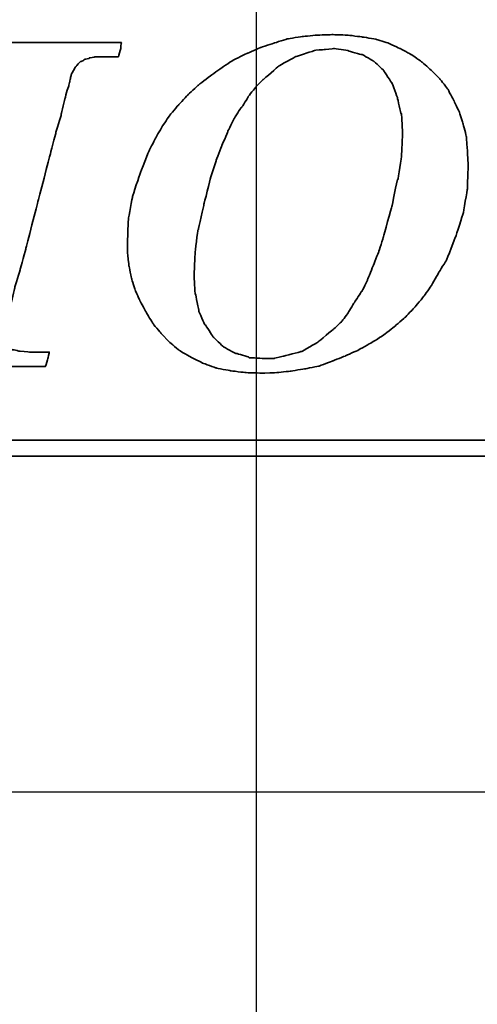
# Model space of a CAD drawing. Header units: millimetres. Extents: x -257 to 3135, y -1556 to 860.
# Tile 400 of 633: x 1334.55 to 1340.36, y -1270.6 to -1258.11. Entities that reach past the tile are written whole.
import ezdxf
from ezdxf.lldxf.tags import DXFTag

# ---------------------------------------------------------------- set-up
doc = ezdxf.new("R2010")
doc.units = ezdxf.units.MM
doc.layers.get('0').update_dxf_attribs({"linetype": 'CONTINUOUS'})
doc.layers.add('DIM', color=4, linetype='CONTINUOUS')
doc.layers.add('layer 1', color=7, linetype='CONTINUOUS')
tags = doc.linetypes.add('DASHED', pattern=[25.72, 12.86, -12.86]).pattern_tags.tags
tags[6:7] = [DXFTag(74, 4), DXFTag(75, 0), DXFTag(340, '0'), DXFTag(46, 0.0), DXFTag(50, 0.0), DXFTag(44, 0.0), DXFTag(45, 0.0)]
tags[4:5] = [DXFTag(74, 4), DXFTag(75, 0), DXFTag(340, '0'), DXFTag(46, 0.0), DXFTag(50, 0.0), DXFTag(44, 0.0), DXFTag(45, 0.0)]

# ---------------------------------------------------------------- blocks, each defined once
blk = doc.blocks.new('TBI MOTION logo(完整正式版)')
at = {"layer": 'layer 1', "color": 22, "lineweight": 35}
for points, knots in [([(35.79625, -6.98375), (35.79625, -6.98375), (36.23125, -7.43875), (36.23125, -7.43875), (36.23125, -7.43875), (36.23125, -7.43875), (36.75625, -7.87125), (36.75625, -7.87125), (36.75625, -7.87125), (36.75625, -7.87125), (37.33125, -8.20375), (37.33125, -8.20375), (37.33125, -8.20375), (37.33125, -8.20375), (37.95625, -8.51875), (37.95625, -8.51875), (37.95625, -8.51875), (37.95625, -8.51875), (38.62625, -8.75875), (38.62625, -8.75875), (38.62625, -8.75875), (38.62625, -8.75875), (39.37125, -8.90375), (39.37125, -8.90375), (39.37125, -8.90375), (39.37125, -8.90375), (40.14125, -8.99875), (40.14125, -8.99875), (40.14125, -8.99875), (40.14125, -8.99875), (41.02625, -9.02375), (41.02625, -9.02375), (41.02625, -9.02375), (41.02625, -9.02375), (41.74625, -8.99875), (41.74625, -8.99875), (41.74625, -8.99875), (41.74625, -8.99875), (42.46625, -8.92375), (42.46625, -8.92375), (42.46625, -8.92375), (42.46625, -8.92375), (43.21125, -8.80625), (43.21125, -8.80625), (43.21125, -8.80625), (43.21125, -8.80625), (43.93125, -8.66375), (43.93125, -8.66375), (43.93125, -8.66375), (43.93125, -8.66375), (44.62625, -8.39875), (44.62625, -8.39875), (44.62625, -8.39875), (44.62625, -8.39875), (45.29625, -8.13375), (45.29625, -8.13375), (45.29625, -8.13375), (45.29625, -8.13375), (45.94625, -7.84375), (45.94625, -7.84375), (45.94625, -7.84375), (45.94625, -7.84375), (46.61625, -7.46375), (46.61625, -7.46375), (46.61625, -7.46375), (46.61625, -7.46375), (47.24125, -7.07875), (47.24125, -7.07875), (47.24125, -7.07875), (47.24125, -7.07875), (47.81625, -6.62375), (47.81625, -6.62375), (47.81625, -6.62375), (47.81625, -6.62375), (48.36875, -6.14375), (48.36875, -6.14375), (48.36875, -6.14375), (48.36875, -6.14375), (48.84625, -5.64125), (48.84625, -5.64125), (48.84625, -5.64125), (48.84625, -5.64125), (49.32625, -5.06375), (49.32625, -5.06375), (49.32625, -5.06375), (49.32625, -5.06375), (49.71125, -4.51374), (49.71125, -4.51374), (49.71125, -4.51374), (49.71125, -4.51374), (50.09625, -3.83874), (50.09625, -3.83874), (50.09625, -3.83874), (50.09625, -3.83874), (50.48125, -3.21374), (50.48125, -3.21374), (50.48125, -3.21374), (50.48125, -3.21374), (50.96125, -1.99125), (50.96125, -1.99125), (50.96125, -1.99125), (50.96125, -1.99125), (51.34375, -0.81875), (51.34375, -0.81875), (51.34375, -0.81875), (51.34375, -0.81875), (51.56125, 0.45624), (51.56125, 0.45624), (51.56125, 0.45624), (51.56125, 0.45624), (51.60625, 1.67624), (51.60625, 1.67624), (51.60625, 1.67624), (51.60625, 1.67624), (51.56125, 2.44625), (51.56125, 2.44625), (51.56125, 2.44625), (51.56125, 2.44625), (51.51125, 3.14125), (51.51125, 3.14125), (51.51125, 3.14125), (51.51125, 3.14125), (51.34375, 3.81125), (51.34375, 3.81125), (51.34375, 3.81125), (51.34375, 3.81125), (51.15125, 4.41125), (51.15125, 4.41125), (51.15125, 4.41125), (51.15125, 4.41125), (50.86125, 5.01125), (50.86125, 5.01125), (50.86125, 5.01125), (50.86125, 5.01125), (50.55125, 5.58875), (50.55125, 5.58875), (50.55125, 5.58875), (50.55125, 5.58875), (50.16625, 6.09125), (50.16625, 6.09125), (50.16625, 6.09125), (50.16625, 6.09125), (49.71125, 6.54875), (49.71125, 6.54875), (49.71125, 6.54875), (49.71125, 6.54875), (49.23125, 6.98125), (49.23125, 6.98125), (49.23125, 6.98125), (49.23125, 6.98125), (48.67875, 7.36625), (48.67875, 7.36625), (48.67875, 7.36625), (48.67875, 7.36625), (48.10375, 7.67625), (48.10375, 7.67625), (48.10375, 7.67625), (48.10375, 7.67625), (47.48125, 7.96375), (47.48125, 7.96375), (47.48125, 7.96375), (47.48125, 7.96375), (46.85625, 8.15625), (46.85625, 8.15625), (46.85625, 8.15625), (46.85625, 8.15625), (46.13625, 8.27624), (46.13625, 8.27624), (46.13625, 8.27624), (46.13625, 8.27624), (45.39125, 8.37125), (45.39125, 8.37125), (45.39125, 8.37125), (45.39125, 8.37125), (44.62625, 8.39624), (44.62625, 8.39624), (44.62625, 8.39624), (44.62625, 8.39624), (43.83625, 8.37125), (43.83625, 8.37125), (43.83625, 8.37125), (43.83625, 8.37125), (43.09125, 8.30125), (43.09125, 8.30125), (43.09125, 8.30125), (43.09125, 8.30125), (42.32125, 8.18125), (42.32125, 8.18125), (42.32125, 8.18125), (42.32125, 8.18125), (41.62875, 7.96375), (41.62875, 7.96375), (41.62875, 7.96375), (41.62875, 7.96375), (40.90625, 7.72625), (40.90625, 7.72625), (40.90625, 7.72625), (40.90625, 7.72625), (40.23624, 7.43625), (40.23624, 7.43625), (40.23624, 7.43625), (40.23624, 7.43625), (39.54124, 7.10125), (39.54124, 7.10125), (39.54124, 7.10125), (39.54124, 7.10125), (38.91625, 6.69125), (38.91625, 6.69125), (38.91625, 6.69125), (38.91625, 6.69125), (38.31625, 6.26125), (38.31625, 6.26125), (38.31625, 6.26125), (38.31625, 6.26125), (37.69125, 5.78125), (37.69125, 5.78125), (37.69125, 5.78125), (37.69125, 5.78125), (37.18625, 5.30125), (37.18625, 5.30125), (37.18625, 5.30125), (37.18625, 5.30125), (36.70625, 4.79624), (36.70625, 4.79624), (36.70625, 4.79624), (36.70625, 4.79624), (36.23125, 4.22125), (36.23125, 4.22125), (36.23125, 4.22125), (36.23125, 4.22125), (35.87124, 3.69375), (35.87124, 3.69375), (35.87124, 3.69375), (35.87124, 3.69375), (35.53125, 3.09125), (35.53125, 3.09125), (35.53125, 3.09125), (35.53125, 3.09125), (35.19875, 2.47125), (35.19875, 2.47125), (35.19875, 2.47125), (35.19875, 2.47125), (34.71625, 1.24625), (34.71625, 1.24625), (34.71625, 1.24625), (34.71625, 1.24625), (34.33125, 0.06874), (34.33125, 0.06874), (34.33125, 0.06874), (34.33125, 0.06874), (34.11625, -1.07875), (34.11625, -1.07875), (34.11625, -1.07875), (34.11625, -1.07875), (34.07125, -2.15875), (34.07125, -2.15875), (34.07125, -2.15875), (34.07125, -2.15875), (34.07125, -2.85375), (34.07125, -2.85375), (34.07125, -2.85375), (34.07125, -2.85375), (34.14125, -3.50375), (34.14125, -3.50375), (34.14125, -3.50375), (34.14125, -3.50375), (34.28625, -4.17375), (34.28625, -4.17375), (34.28625, -4.17375), (34.28625, -4.17375), (34.47625, -4.77624), (34.47625, -4.77624), (34.47625, -4.77624), (34.47625, -4.77624), (34.71625, -5.32625), (34.71625, -5.32625), (34.71625, -5.32625), (34.71625, -5.32625), (35.05375, -5.92875), (35.05375, -5.92875), (35.05375, -5.92875), (35.05375, -5.92875), (35.36375, -6.45375), (35.36375, -6.45375), (35.36375, -6.45375), (35.36375, -6.45375), (35.79625, -6.98375), (35.79625, -6.98375)], [0, 0, 0, 0, 0.01388889, 0.01388889, 0.01388889, 0.0138889, 0.02777778, 0.02777778, 0.02777778, 0.02777779, 0.04166667, 0.04166667, 0.04166667, 0.04166668, 0.05555556, 0.05555556, 0.05555556, 0.05555557, 0.06944444, 0.06944444, 0.06944444, 0.06944445, 0.08333333, 0.08333333, 0.08333333, 0.08333334, 0.09722222, 0.09722222, 0.09722222, 0.09722223, 0.11111111, 0.11111111, 0.11111111, 0.11111112, 0.125, 0.125, 0.125, 0.12500001, 0.13888889, 0.13888889, 0.13888889, 0.1388889, 0.15277778, 0.15277778, 0.15277778, 0.15277779, 0.16666667, 0.16666667, 0.16666667, 0.16666668, 0.18055556, 0.18055556, 0.18055556, 0.18055557, 0.19444444, 0.19444444, 0.19444444, 0.19444445, 0.20833333, 0.20833333, 0.20833333, 0.20833334, 0.22222222, 0.22222222, 0.22222222, 0.22222223, 0.23611111, 0.23611111, 0.23611111, 0.23611112, 0.25, 0.25, 0.25, 0.25000001, 0.26388889, 0.26388889, 0.26388889, 0.2638889, 0.27777778, 0.27777778, 0.27777778, 0.27777779, 0.29166667, 0.29166667, 0.29166667, 0.29166668, 0.30555556, 0.30555556, 0.30555556, 0.30555557, 0.31944444, 0.31944444, 0.31944444, 0.31944445, 0.33333333, 0.33333333, 0.33333333, 0.33333334, 0.34722222, 0.34722222, 0.34722222, 0.34722223, 0.36111111, 0.36111111, 0.36111111, 0.36111112, 0.375, 0.375, 0.375, 0.37500001, 0.38888889, 0.38888889, 0.38888889, 0.3888889, 0.40277778, 0.40277778, 0.40277778, 0.40277779, 0.41666667, 0.41666667, 0.41666667, 0.41666668, 0.43055556, 0.43055556, 0.43055556, 0.43055557, 0.44444444, 0.44444444, 0.44444444, 0.44444445, 0.45833333, 0.45833333, 0.45833333, 0.45833334, 0.47222222, 0.47222222, 0.47222222, 0.47222223, 0.48611111, 0.48611111, 0.48611111, 0.48611112, 0.5, 0.5, 0.5, 0.50000001, 0.51388889, 0.51388889, 0.51388889, 0.5138889, 0.52777778, 0.52777778, 0.52777778, 0.52777779, 0.54166667, 0.54166667, 0.54166667, 0.54166668, 0.55555556, 0.55555556, 0.55555556, 0.55555557, 0.56944444, 0.56944444, 0.56944444, 0.56944445, 0.58333333, 0.58333333, 0.58333333, 0.58333334, 0.59722222, 0.59722222, 0.59722222, 0.59722223, 0.61111111, 0.61111111, 0.61111111, 0.61111112, 0.625, 0.625, 0.625, 0.62500001, 0.63888889, 0.63888889, 0.63888889, 0.6388889, 0.65277778, 0.65277778, 0.65277778, 0.65277779, 0.66666667, 0.66666667, 0.66666667, 0.66666668, 0.68055556, 0.68055556, 0.68055556, 0.68055557, 0.69444444, 0.69444444, 0.69444444, 0.69444445, 0.70833333, 0.70833333, 0.70833333, 0.70833334, 0.72222222, 0.72222222, 0.72222222, 0.72222223, 0.73611111, 0.73611111, 0.73611111, 0.73611112, 0.75, 0.75, 0.75, 0.75000001, 0.76388889, 0.76388889, 0.76388889, 0.7638889, 0.77777778, 0.77777778, 0.77777778, 0.77777779, 0.79166667, 0.79166667, 0.79166667, 0.79166668, 0.80555556, 0.80555556, 0.80555556, 0.80555557, 0.81944444, 0.81944444, 0.81944444, 0.81944445, 0.83333333, 0.83333333, 0.83333333, 0.83333334, 0.84722222, 0.84722222, 0.84722222, 0.84722223, 0.86111111, 0.86111111, 0.86111111, 0.86111112, 0.875, 0.875, 0.875, 0.87500001, 0.88888889, 0.88888889, 0.88888889, 0.8888889, 0.90277778, 0.90277778, 0.90277778, 0.90277779, 0.91666667, 0.91666667, 0.91666667, 0.91666668, 0.93055556, 0.93055556, 0.93055556, 0.93055557, 0.94444444, 0.94444444, 0.94444444, 0.94444445, 0.95833333, 0.95833333, 0.95833333, 0.95833334, 0.97222222, 0.97222222, 0.97222222, 0.97222223, 0.98611111, 0.98611111, 0.98611111, 0.98611112, 1, 1, 1, 1]), ([(22.26375, -7.94375), (22.26375, -7.94375), (22.26375, -7.96625), (22.26375, -7.96625), (22.26375, -7.96625), (22.26375, -7.96625), (22.24125, -7.99125), (22.24125, -7.99125), (22.24125, -7.99125), (22.24125, -7.99125), (22.14625, -8.34875), (22.14625, -8.34875), (22.14625, -8.34875), (22.14625, -8.34875), (22.07625, -8.68625), (22.07625, -8.68625), (22.07625, -8.68625), (22.07625, -8.68625), (22.17125, -8.68625), (22.17125, -8.68625), (22.17125, -8.68625), (22.17125, -8.68625), (22.55375, -8.68625), (22.55375, -8.68625), (22.55375, -8.68625), (22.55375, -8.68625), (23.08125, -8.68625), (23.08125, -8.68625), (23.08125, -8.68625), (23.08125, -8.68625), (23.70375, -8.68625), (23.70375, -8.68625), (23.70375, -8.68625), (23.70375, -8.68625), (24.42625, -8.68625), (24.42625, -8.68625), (24.42625, -8.68625), (24.42625, -8.68625), (25.91125, -8.68625), (25.91125, -8.68625), (25.91125, -8.68625), (25.91125, -8.68625), (27.40125, -8.68625), (27.40125, -8.68625), (27.40125, -8.68625), (27.40125, -8.68625), (28.11875, -8.68625), (28.11875, -8.68625), (28.11875, -8.68625), (28.11875, -8.68625), (28.74125, -8.68625), (28.74125, -8.68625), (28.74125, -8.68625), (28.74125, -8.68625), (29.22125, -8.68625), (29.22125, -8.68625), (29.22125, -8.68625), (29.22125, -8.68625), (29.65625, -8.68625), (29.65625, -8.68625), (29.65625, -8.68625), (29.65625, -8.68625), (29.84875, -8.68625), (29.84875, -8.68625), (29.84875, -8.68625), (29.84875, -8.68625), (29.84875, -8.63875), (29.84875, -8.63875), (29.84875, -8.63875), (29.84875, -8.63875), (29.87125, -8.63875), (29.87125, -8.63875), (29.87125, -8.63875), (29.87125, -8.63875), (29.96875, -8.27875), (29.96875, -8.27875), (29.96875, -8.27875), (29.96875, -8.27875), (30.04125, -7.94375), (30.04125, -7.94375), (30.04125, -7.94375), (30.04125, -7.94375), (29.65625, -7.94375), (29.65625, -7.94375), (29.65625, -7.94375), (29.65625, -7.94375), (29.22125, -7.94375), (29.22125, -7.94375), (29.22125, -7.94375), (29.22125, -7.94375), (29.08125, -7.94375), (29.08125, -7.94375), (29.08125, -7.94375), (29.08125, -7.94375), (29.03125, -7.94375), (29.03125, -7.94375), (29.03125, -7.94375), (29.03125, -7.94375), (28.45625, -7.89375), (28.45625, -7.89375), (28.45625, -7.89375), (28.45625, -7.89375), (28.43125, -7.87125), (28.43125, -7.87125), (28.43125, -7.87125), (28.43125, -7.87125), (28.19125, -7.82375), (28.19125, -7.82375), (28.19125, -7.82375), (28.19125, -7.82375), (28.16625, -7.82375), (28.16625, -7.82375), (28.16625, -7.82375), (28.16625, -7.82375), (28.14625, -7.82375), (28.14625, -7.82375), (28.14625, -7.82375), (28.14625, -7.82375), (27.95125, -7.72375), (27.95125, -7.72375), (27.95125, -7.72375), (27.95125, -7.72375), (27.92625, -7.70375), (27.92625, -7.70375), (27.92625, -7.70375), (27.92625, -7.70375), (27.90625, -7.67875), (27.90625, -7.67875), (27.90625, -7.67875), (27.90625, -7.67875), (27.76125, -7.48875), (27.76125, -7.48875), (27.76125, -7.48875), (27.76125, -7.48875), (27.73375, -7.43875), (27.73375, -7.43875), (27.73375, -7.43875), (27.73375, -7.43875), (27.71125, -7.38875), (27.71125, -7.38875), (27.71125, -7.38875), (27.71125, -7.38875), (27.66625, -7.12875), (27.66625, -7.12875), (27.66625, -7.12875), (27.66625, -7.12875), (27.66625, -7.10375), (27.66625, -7.10375), (27.66625, -7.10375), (27.66625, -7.10375), (27.66625, -7.05375), (27.66625, -7.05375), (27.66625, -7.05375), (27.66625, -7.05375), (27.66625, -7.00875), (27.66625, -7.00875), (27.66625, -7.00875), (27.66625, -7.00875), (27.71125, -6.69625), (27.71125, -6.69625), (27.71125, -6.69625), (27.71125, -6.69625), (27.71125, -6.67125), (27.71125, -6.67125), (27.71125, -6.67125), (27.71125, -6.67125), (27.73375, -6.64875), (27.73375, -6.64875), (27.73375, -6.64875), (27.73375, -6.64875), (27.78625, -6.50375), (27.78625, -6.50375), (27.78625, -6.50375), (27.78625, -6.50375), (27.83125, -6.38375), (27.83125, -6.38375), (27.83125, -6.38375), (27.83125, -6.38375), (27.88125, -6.14375), (27.88125, -6.14375), (27.88125, -6.14375), (27.88125, -6.14375), (27.88125, -6.11875), (27.88125, -6.11875), (27.88125, -6.11875), (27.88125, -6.11875), (27.97625, -5.85375), (27.97625, -5.85375), (27.97625, -5.85375), (27.97625, -5.85375), (28.07375, -5.47125), (28.07375, -5.47125), (28.07375, -5.47125), (28.07375, -5.47125), (28.26625, -4.65375), (28.26625, -4.65375), (28.26625, -4.65375), (28.26625, -4.65375), (28.26625, -4.63375), (28.26625, -4.63375), (28.26625, -4.63375), (28.26625, -4.63375), (28.55125, -3.67374), (28.55125, -3.67374), (28.55125, -3.67374), (28.55125, -3.67374), (28.84125, -2.59374), (28.84125, -2.59374), (28.84125, -2.59374), (28.84125, -2.59374), (29.46125, -0.19375), (29.46125, -0.19375), (29.46125, -0.19375), (29.46125, -0.19375), (30.08625, 2.20624), (30.08625, 2.20624), (30.08625, 2.20624), (30.08625, 2.20624), (30.37625, 3.30875), (30.37625, 3.30875), (30.37625, 3.30875), (30.37625, 3.30875), (30.37625, 3.33125), (30.37625, 3.33125), (30.37625, 3.33125), (30.37625, 3.33125), (30.66125, 4.27125), (30.66125, 4.27125), (30.66125, 4.27125), (30.66125, 4.27125), (30.66125, 4.31875), (30.66125, 4.31875), (30.66125, 4.31875), (30.66125, 4.31875), (30.85625, 5.13125), (30.85625, 5.13125), (30.85625, 5.13125), (30.85625, 5.13125), (30.95125, 5.47125), (30.95125, 5.47125), (30.95125, 5.47125), (30.95125, 5.47125), (30.95125, 5.49125), (30.95125, 5.49125), (30.95125, 5.49125), (30.95125, 5.49125), (31.04625, 5.75625), (31.04625, 5.75625), (31.04625, 5.75625), (31.04625, 5.75625), (31.09625, 5.97125), (31.09625, 5.97125), (31.09625, 5.97125), (31.09625, 5.97125), (31.09625, 5.99624), (31.09625, 5.99624), (31.09625, 5.99624), (31.09625, 5.99624), (31.14375, 6.16625), (31.14375, 6.16625), (31.14375, 6.16625), (31.14375, 6.16625), (31.14375, 6.18625), (31.14375, 6.18625), (31.14375, 6.18625), (31.14375, 6.18625), (31.16624, 6.28625), (31.16624, 6.28625), (31.16624, 6.28625), (31.16624, 6.28625), (31.16624, 6.33124), (31.16624, 6.33124), (31.16624, 6.33124), (31.16624, 6.33124), (31.19125, 6.38124), (31.19125, 6.38124), (31.19125, 6.38124), (31.19125, 6.38124), (31.38125, 6.71625), (31.38125, 6.71625), (31.38125, 6.71625), (31.38125, 6.71625), (31.40624, 6.74125), (31.40624, 6.74125), (31.40624, 6.74125), (31.40624, 6.74125), (31.43125, 6.76625), (31.43125, 6.76625), (31.43125, 6.76625), (31.43125, 6.76625), (31.64625, 7.00624), (31.64625, 7.00624), (31.64625, 7.00624), (31.64625, 7.00624), (31.67125, 7.00624), (31.67125, 7.00624), (31.67125, 7.00624), (31.67125, 7.00624), (31.69625, 7.00624), (31.69625, 7.00624), (31.69625, 7.00624), (31.69625, 7.00624), (31.83875, 7.10125), (31.83875, 7.10125), (31.83875, 7.10125), (31.83875, 7.10125), (31.86124, 7.12624), (31.86124, 7.12624), (31.86124, 7.12624), (31.86124, 7.12624), (31.88625, 7.12624), (31.88625, 7.12624), (31.88625, 7.12624), (31.88625, 7.12624), (32.10124, 7.17125), (32.10124, 7.17125), (32.10124, 7.17125), (32.10124, 7.17125), (32.10124, 7.19624), (32.10124, 7.19624), (32.10124, 7.19624), (32.10124, 7.19624), (32.39125, 7.24624), (32.39125, 7.24624), (32.39125, 7.24624), (32.39125, 7.24624), (32.41624, 7.24624), (32.41624, 7.24624), (32.41624, 7.24624), (32.41624, 7.24624), (32.43624, 7.24624), (32.43624, 7.24624), (32.43624, 7.24624), (32.43624, 7.24624), (32.72375, 7.24624), (32.72375, 7.24624), (32.72375, 7.24624), (32.72375, 7.24624), (32.79624, 7.24624), (32.79624, 7.24624), (32.79624, 7.24624), (32.79624, 7.24624), (32.89625, 7.24624), (32.89625, 7.24624), (32.89625, 7.24624), (32.89625, 7.24624), (33.23124, 7.24624), (33.23124, 7.24624), (33.23124, 7.24624), (33.23124, 7.24624), (33.59125, 7.24624), (33.59125, 7.24624), (33.59125, 7.24624), (33.59125, 7.24624), (33.61625, 7.29125), (33.61625, 7.29125), (33.61625, 7.29125), (33.61625, 7.29125), (33.71125, 7.62625), (33.71125, 7.62625), (33.71125, 7.62625), (33.71125, 7.62625), (33.75625, 7.98625), (33.75625, 7.98625), (33.75625, 7.98625), (33.75625, 7.98625), (33.63625, 7.98625), (33.63625, 7.98625), (33.63625, 7.98625), (33.63625, 7.98625), (33.23124, 7.98625), (33.23124, 7.98625), (33.23124, 7.98625), (33.23124, 7.98625), (32.67875, 7.98625), (32.67875, 7.98625), (32.67875, 7.98625), (32.67875, 7.98625), (32.05625, 7.98625), (32.05625, 7.98625), (32.05625, 7.98625), (32.05625, 7.98625), (31.35625, 7.98625), (31.35625, 7.98625), (31.35625, 7.98625), (31.35625, 7.98625), (29.80125, 7.98625), (29.80125, 7.98625), (29.80125, 7.98625), (29.80125, 7.98625), (28.26625, 7.98625), (28.26625, 7.98625), (28.26625, 7.98625), (28.26625, 7.98625), (27.59125, 7.98625), (27.59125, 7.98625), (27.59125, 7.98625), (27.59125, 7.98625), (26.91875, 7.98625), (26.91875, 7.98625), (26.91875, 7.98625), (26.91875, 7.98625), (26.39125, 7.98625), (26.39125, 7.98625), (26.39125, 7.98625), (26.39125, 7.98625), (25.96125, 7.98625), (25.96125, 7.98625), (25.96125, 7.98625), (25.96125, 7.98625), (25.76875, 7.98625), (25.76875, 7.98625), (25.76875, 7.98625), (25.76875, 7.98625), (25.76875, 7.96375), (25.76875, 7.96375), (25.76875, 7.96375), (25.76875, 7.96375), (25.74625, 7.94125), (25.74625, 7.94125), (25.74625, 7.94125), (25.74625, 7.94125), (25.64875, 7.55625), (25.64875, 7.55625), (25.64875, 7.55625), (25.64875, 7.55625), (25.57625, 7.24624), (25.57625, 7.24624), (25.57625, 7.24624), (25.57625, 7.24624), (25.59875, 7.24624), (25.59875, 7.24624), (25.59875, 7.24624), (25.59875, 7.24624), (26.01125, 7.24624), (26.01125, 7.24624), (26.01125, 7.24624), (26.01125, 7.24624), (26.48625, 7.24624), (26.48625, 7.24624), (26.48625, 7.24624), (26.48625, 7.24624), (26.60625, 7.24624), (26.60625, 7.24624), (26.60625, 7.24624), (26.60625, 7.24624), (26.63125, 7.24624), (26.63125, 7.24624), (26.63125, 7.24624), (26.63125, 7.24624), (26.68125, 7.24624), (26.68125, 7.24624), (26.68125, 7.24624), (26.68125, 7.24624), (26.70625, 7.24624), (26.70625, 7.24624), (26.70625, 7.24624), (26.70625, 7.24624), (26.96625, 7.24624), (26.96625, 7.24624), (26.96625, 7.24624), (26.96625, 7.24624), (26.99125, 7.21875), (26.99125, 7.21875), (26.99125, 7.21875), (26.99125, 7.21875), (27.23375, 7.17125), (27.23375, 7.17125), (27.23375, 7.17125), (27.23375, 7.17125), (27.40125, 7.12624), (27.40125, 7.12624), (27.40125, 7.12624), (27.40125, 7.12624), (27.56625, 7.07624), (27.56625, 7.07624), (27.56625, 7.07624), (27.56625, 7.07624), (27.61375, 7.07624), (27.61375, 7.07624), (27.61375, 7.07624), (27.61375, 7.07624), (27.64125, 7.07624), (27.64125, 7.07624), (27.64125, 7.07624), (27.64125, 7.07624), (27.66625, 7.02624), (27.66625, 7.02624), (27.66625, 7.02624), (27.66625, 7.02624), (27.85625, 6.86125), (27.85625, 6.86125), (27.85625, 6.86125), (27.85625, 6.86125), (27.88125, 6.81125), (27.88125, 6.81125), (27.88125, 6.81125), (27.88125, 6.81125), (27.88125, 6.76625), (27.88125, 6.76625), (27.88125, 6.76625), (27.88125, 6.76625), (27.92625, 6.47625), (27.92625, 6.47625), (27.92625, 6.47625), (27.92625, 6.47625), (27.95125, 6.45124), (27.95125, 6.45124), (27.95125, 6.45124), (27.95125, 6.45124), (27.95125, 6.42625), (27.95125, 6.42625), (27.95125, 6.42625), (27.95125, 6.42625), (27.95125, 6.40625), (27.95125, 6.40625), (27.95125, 6.40625), (27.95125, 6.40625), (27.92625, 6.35625), (27.92625, 6.35625), (27.92625, 6.35625), (27.92625, 6.35625), (27.92625, 6.33124), (27.92625, 6.33124), (27.92625, 6.33124), (27.92625, 6.33124), (27.90625, 5.99624), (27.90625, 5.99624), (27.90625, 5.99624), (27.90625, 5.99624), (27.88125, 5.89875), (27.88125, 5.89875), (27.88125, 5.89875), (27.88125, 5.89875), (27.85625, 5.87625), (27.85625, 5.87625), (27.85625, 5.87625), (27.85625, 5.87625), (27.85625, 5.85125), (27.85625, 5.85125), (27.85625, 5.85125), (27.85625, 5.85125), (27.85625, 5.82625), (27.85625, 5.82625), (27.85625, 5.82625), (27.85625, 5.82625), (27.83125, 5.82625), (27.83125, 5.82625), (27.83125, 5.82625), (27.83125, 5.82625), (27.78625, 5.63625), (27.78625, 5.63625), (27.78625, 5.63625), (27.78625, 5.63625), (27.78625, 5.61125), (27.78625, 5.61125), (27.78625, 5.61125), (27.78625, 5.61125), (27.78625, 5.58875), (27.78625, 5.58875), (27.78625, 5.58875), (27.78625, 5.58875), (27.68625, 5.42125), (27.68625, 5.42125), (27.68625, 5.42125), (27.68625, 5.42125), (27.66625, 5.13125), (27.66625, 5.13125), (27.66625, 5.13125), (27.66625, 5.13125), (27.64125, 5.10874), (27.64125, 5.10874), (27.64125, 5.10874), (27.64125, 5.10874), (27.64125, 5.08625), (27.64125, 5.08625), (27.64125, 5.08625), (27.64125, 5.08625), (27.52125, 4.75124), (27.52125, 4.75124), (27.52125, 4.75124), (27.52125, 4.75124), (27.30625, 3.95625), (27.30625, 3.95625), (27.30625, 3.95625), (27.30625, 3.95625), (27.03875, 2.97125), (27.03875, 2.97125), (27.03875, 2.97125), (27.03875, 2.97125), (26.75375, 1.87125), (26.75375, 1.87125), (26.75375, 1.87125), (26.75375, 1.87125), (26.12625, -0.50374), (26.12625, -0.50374), (26.12625, -0.50374), (26.12625, -0.50374), (25.50625, -2.85375), (25.50625, -2.85375), (25.50625, -2.85375), (25.50625, -2.85375), (25.21625, -3.95875), (25.21625, -3.95875), (25.21625, -3.95875), (25.21625, -3.95875), (25.21625, -3.98375), (25.21625, -3.98375), (25.21625, -3.98375), (25.21625, -3.98375), (24.93125, -4.94375), (24.93125, -4.94375), (24.93125, -4.94375), (24.93125, -4.94375), (24.73625, -5.78375), (24.73625, -5.78375), (24.73625, -5.78375), (24.73625, -5.78375), (24.64125, -6.11875), (24.64125, -6.11875), (24.64125, -6.11875), (24.64125, -6.11875), (24.64125, -6.14375), (24.64125, -6.14375), (24.64125, -6.14375), (24.64125, -6.14375), (24.54625, -6.40875), (24.54625, -6.40875), (24.54625, -6.40875), (24.54625, -6.40875), (24.49625, -6.64875), (24.49625, -6.64875), (24.49625, -6.64875), (24.49625, -6.64875), (24.49625, -6.67125), (24.49625, -6.67125), (24.49625, -6.67125), (24.49625, -6.67125), (24.45125, -6.81375), (24.45125, -6.81375), (24.45125, -6.81375), (24.45125, -6.81375), (24.40125, -6.95875), (24.40125, -6.95875), (24.40125, -6.95875), (24.40125, -6.95875), (24.23375, -7.34375), (24.23375, -7.34375), (24.23375, -7.34375), (24.23375, -7.34375), (24.23375, -7.36875), (24.23375, -7.36875), (24.23375, -7.36875), (24.23375, -7.36875), (24.20875, -7.38875), (24.20875, -7.38875), (24.20875, -7.38875), (24.20875, -7.38875), (23.94625, -7.67875), (23.94625, -7.67875), (23.94625, -7.67875), (23.94625, -7.67875), (23.92125, -7.70375), (23.92125, -7.70375), (23.92125, -7.70375), (23.92125, -7.70375), (23.87125, -7.72375), (23.87125, -7.72375), (23.87125, -7.72375), (23.87125, -7.72375), (23.53875, -7.87125), (23.53875, -7.87125), (23.53875, -7.87125), (23.53875, -7.87125), (23.51125, -7.87125), (23.51125, -7.87125), (23.51125, -7.87125), (23.51125, -7.87125), (23.49125, -7.89375), (23.49125, -7.89375), (23.49125, -7.89375), (23.49125, -7.89375), (23.05625, -7.94375), (23.05625, -7.94375), (23.05625, -7.94375), (23.05625, -7.94375), (23.03625, -7.94375), (23.03625, -7.94375), (23.03625, -7.94375), (23.03625, -7.94375), (22.98625, -7.94375), (22.98625, -7.94375), (22.98625, -7.94375), (22.98625, -7.94375), (22.88875, -7.94375), (22.88875, -7.94375), (22.88875, -7.94375), (22.88875, -7.94375), (22.55375, -7.94375), (22.55375, -7.94375), (22.55375, -7.94375), (22.55375, -7.94375), (22.26375, -7.94375), (22.26375, -7.94375)], [0, 0, 0, 0, 0.00568182, 0.00568182, 0.00568182, 0.00568183, 0.01136364, 0.01136364, 0.01136364, 0.01136365, 0.01704545, 0.01704545, 0.01704545, 0.01704546, 0.02272727, 0.02272727, 0.02272727, 0.02272728, 0.02840909, 0.02840909, 0.02840909, 0.0284091, 0.03409091, 0.03409091, 0.03409091, 0.03409092, 0.03977273, 0.03977273, 0.03977273, 0.03977274, 0.04545455, 0.04545455, 0.04545455, 0.04545456, 0.05113636, 0.05113636, 0.05113636, 0.05113637, 0.05681818, 0.05681818, 0.05681818, 0.05681819, 0.0625, 0.0625, 0.0625, 0.06250001, 0.06818182, 0.06818182, 0.06818182, 0.06818183, 0.07386364, 0.07386364, 0.07386364, 0.07386365, 0.07954545, 0.07954545, 0.07954545, 0.07954546, 0.08522727, 0.08522727, 0.08522727, 0.08522728, 0.09090909, 0.09090909, 0.09090909, 0.0909091, 0.09659091, 0.09659091, 0.09659091, 0.09659092, 0.10227273, 0.10227273, 0.10227273, 0.10227274, 0.10795455, 0.10795455, 0.10795455, 0.10795456, 0.11363636, 0.11363636, 0.11363636, 0.11363637, 0.11931818, 0.11931818, 0.11931818, 0.11931819, 0.125, 0.125, 0.125, 0.12500001, 0.13068182, 0.13068182, 0.13068182, 0.13068183, 0.13636364, 0.13636364, 0.13636364, 0.13636365, 0.14204545, 0.14204545, 0.14204545, 0.14204546, 0.14772727, 0.14772727, 0.14772727, 0.14772728, 0.15340909, 0.15340909, 0.15340909, 0.1534091, 0.15909091, 0.15909091, 0.15909091, 0.15909092, 0.16477273, 0.16477273, 0.16477273, 0.16477274, 0.17045455, 0.17045455, 0.17045455, 0.17045456, 0.17613636, 0.17613636, 0.17613636, 0.17613637, 0.18181818, 0.18181818, 0.18181818, 0.18181819, 0.1875, 0.1875, 0.1875, 0.18750001, 0.19318182, 0.19318182, 0.19318182, 0.19318183, 0.19886364, 0.19886364, 0.19886364, 0.19886365, 0.20454545, 0.20454545, 0.20454545, 0.20454546, 0.21022727, 0.21022727, 0.21022727, 0.21022728, 0.21590909, 0.21590909, 0.21590909, 0.2159091, 0.22159091, 0.22159091, 0.22159091, 0.22159092, 0.22727273, 0.22727273, 0.22727273, 0.22727274, 0.23295455, 0.23295455, 0.23295455, 0.23295456, 0.23863636, 0.23863636, 0.23863636, 0.23863637, 0.24431818, 0.24431818, 0.24431818, 0.24431819, 0.25, 0.25, 0.25, 0.25000001, 0.25568182, 0.25568182, 0.25568182, 0.25568183, 0.26136364, 0.26136364, 0.26136364, 0.26136365, 0.26704545, 0.26704545, 0.26704545, 0.26704546, 0.27272727, 0.27272727, 0.27272727, 0.27272728, 0.27840909, 0.27840909, 0.27840909, 0.2784091, 0.28409091, 0.28409091, 0.28409091, 0.28409092, 0.28977273, 0.28977273, 0.28977273, 0.28977274, 0.29545455, 0.29545455, 0.29545455, 0.29545456, 0.30113636, 0.30113636, 0.30113636, 0.30113637, 0.30681818, 0.30681818, 0.30681818, 0.30681819, 0.3125, 0.3125, 0.3125, 0.31250001, 0.31818182, 0.31818182, 0.31818182, 0.31818183, 0.32386364, 0.32386364, 0.32386364, 0.32386365, 0.32954545, 0.32954545, 0.32954545, 0.32954546, 0.33522727, 0.33522727, 0.33522727, 0.33522728, 0.34090909, 0.34090909, 0.34090909, 0.3409091, 0.34659091, 0.34659091, 0.34659091, 0.34659092, 0.35227273, 0.35227273, 0.35227273, 0.35227274, 0.35795455, 0.35795455, 0.35795455, 0.35795456, 0.36363636, 0.36363636, 0.36363636, 0.36363637, 0.36931818, 0.36931818, 0.36931818, 0.36931819, 0.375, 0.375, 0.375, 0.37500001, 0.38068182, 0.38068182, 0.38068182, 0.38068183, 0.38636364, 0.38636364, 0.38636364, 0.38636365, 0.39204545, 0.39204545, 0.39204545, 0.39204546, 0.39772727, 0.39772727, 0.39772727, 0.39772728, 0.40340909, 0.40340909, 0.40340909, 0.4034091, 0.40909091, 0.40909091, 0.40909091, 0.40909092, 0.41477273, 0.41477273, 0.41477273, 0.41477274, 0.42045455, 0.42045455, 0.42045455, 0.42045456, 0.42613636, 0.42613636, 0.42613636, 0.42613637, 0.43181818, 0.43181818, 0.43181818, 0.43181819, 0.4375, 0.4375, 0.4375, 0.43750001, 0.44318182, 0.44318182, 0.44318182, 0.44318183, 0.44886364, 0.44886364, 0.44886364, 0.44886365, 0.45454545, 0.45454545, 0.45454545, 0.45454546, 0.46022727, 0.46022727, 0.46022727, 0.46022728, 0.46590909, 0.46590909, 0.46590909, 0.4659091, 0.47159091, 0.47159091, 0.47159091, 0.47159092, 0.47727273, 0.47727273, 0.47727273, 0.47727274, 0.48295455, 0.48295455, 0.48295455, 0.48295456, 0.48863636, 0.48863636, 0.48863636, 0.48863637, 0.49431818, 0.49431818, 0.49431818, 0.49431819, 0.5, 0.5, 0.5, 0.50000001, 0.50568182, 0.50568182, 0.50568182, 0.50568183, 0.51136364, 0.51136364, 0.51136364, 0.51136365, 0.51704545, 0.51704545, 0.51704545, 0.51704546, 0.52272727, 0.52272727, 0.52272727, 0.52272728, 0.52840909, 0.52840909, 0.52840909, 0.5284091, 0.53409091, 0.53409091, 0.53409091, 0.53409092, 0.53977273, 0.53977273, 0.53977273, 0.53977274, 0.54545455, 0.54545455, 0.54545455, 0.54545456, 0.55113636, 0.55113636, 0.55113636, 0.55113637, 0.55681818, 0.55681818, 0.55681818, 0.55681819, 0.5625, 0.5625, 0.5625, 0.56250001, 0.56818182, 0.56818182, 0.56818182, 0.56818183, 0.57386364, 0.57386364, 0.57386364, 0.57386365, 0.57954545, 0.57954545, 0.57954545, 0.57954546, 0.58522727, 0.58522727, 0.58522727, 0.58522728, 0.59090909, 0.59090909, 0.59090909, 0.5909091, 0.59659091, 0.59659091, 0.59659091, 0.59659092, 0.60227273, 0.60227273, 0.60227273, 0.60227274, 0.60795455, 0.60795455, 0.60795455, 0.60795456, 0.61363636, 0.61363636, 0.61363636, 0.61363637, 0.61931818, 0.61931818, 0.61931818, 0.61931819, 0.625, 0.625, 0.625, 0.62500001, 0.63068182, 0.63068182, 0.63068182, 0.63068183, 0.63636364, 0.63636364, 0.63636364, 0.63636365, 0.64204545, 0.64204545, 0.64204545, 0.64204546, 0.64772727, 0.64772727, 0.64772727, 0.64772728, 0.65340909, 0.65340909, 0.65340909, 0.6534091, 0.65909091, 0.65909091, 0.65909091, 0.65909092, 0.66477273, 0.66477273, 0.66477273, 0.66477274, 0.67045455, 0.67045455, 0.67045455, 0.67045456, 0.67613636, 0.67613636, 0.67613636, 0.67613637, 0.68181818, 0.68181818, 0.68181818, 0.68181819, 0.6875, 0.6875, 0.6875, 0.68750001, 0.69318182, 0.69318182, 0.69318182, 0.69318183, 0.69886364, 0.69886364, 0.69886364, 0.69886365, 0.70454545, 0.70454545, 0.70454545, 0.70454546, 0.71022727, 0.71022727, 0.71022727, 0.71022728, 0.71590909, 0.71590909, 0.71590909, 0.7159091, 0.72159091, 0.72159091, 0.72159091, 0.72159092, 0.72727273, 0.72727273, 0.72727273, 0.72727274, 0.73295455, 0.73295455, 0.73295455, 0.73295456, 0.73863636, 0.73863636, 0.73863636, 0.73863637, 0.74431818, 0.74431818, 0.74431818, 0.74431819, 0.75, 0.75, 0.75, 0.75000001, 0.75568182, 0.75568182, 0.75568182, 0.75568183, 0.76136364, 0.76136364, 0.76136364, 0.76136365, 0.76704545, 0.76704545, 0.76704545, 0.76704546, 0.77272727, 0.77272727, 0.77272727, 0.77272728, 0.77840909, 0.77840909, 0.77840909, 0.7784091, 0.78409091, 0.78409091, 0.78409091, 0.78409092, 0.78977273, 0.78977273, 0.78977273, 0.78977274, 0.79545455, 0.79545455, 0.79545455, 0.79545456, 0.80113636, 0.80113636, 0.80113636, 0.80113637, 0.80681818, 0.80681818, 0.80681818, 0.80681819, 0.8125, 0.8125, 0.8125, 0.81250001, 0.81818182, 0.81818182, 0.81818182, 0.81818183, 0.82386364, 0.82386364, 0.82386364, 0.82386365, 0.82954545, 0.82954545, 0.82954545, 0.82954546, 0.83522727, 0.83522727, 0.83522727, 0.83522728, 0.84090909, 0.84090909, 0.84090909, 0.8409091, 0.84659091, 0.84659091, 0.84659091, 0.84659092, 0.85227273, 0.85227273, 0.85227273, 0.85227274, 0.85795455, 0.85795455, 0.85795455, 0.85795456, 0.86363636, 0.86363636, 0.86363636, 0.86363637, 0.86931818, 0.86931818, 0.86931818, 0.86931819, 0.875, 0.875, 0.875, 0.87500001, 0.88068182, 0.88068182, 0.88068182, 0.88068183, 0.88636364, 0.88636364, 0.88636364, 0.88636365, 0.89204545, 0.89204545, 0.89204545, 0.89204546, 0.89772727, 0.89772727, 0.89772727, 0.89772728, 0.90340909, 0.90340909, 0.90340909, 0.9034091, 0.90909091, 0.90909091, 0.90909091, 0.90909092, 0.91477273, 0.91477273, 0.91477273, 0.91477274, 0.92045455, 0.92045455, 0.92045455, 0.92045456, 0.92613636, 0.92613636, 0.92613636, 0.92613637, 0.93181818, 0.93181818, 0.93181818, 0.93181819, 0.9375, 0.9375, 0.9375, 0.93750001, 0.94318182, 0.94318182, 0.94318182, 0.94318183, 0.94886364, 0.94886364, 0.94886364, 0.94886365, 0.95454545, 0.95454545, 0.95454545, 0.95454546, 0.96022727, 0.96022727, 0.96022727, 0.96022728, 0.96590909, 0.96590909, 0.96590909, 0.9659091, 0.97159091, 0.97159091, 0.97159091, 0.97159092, 0.97727273, 0.97727273, 0.97727273, 0.97727274, 0.98295455, 0.98295455, 0.98295455, 0.98295456, 0.98863636, 0.98863636, 0.98863636, 0.98863637, 0.99431818, 0.99431818, 0.99431818, 0.99431819, 1, 1, 1, 1]), ([(38.33875, 1.03124), (38.33875, 1.03124), (38.62625, 1.89625), (38.62625, 1.89625), (38.62625, 1.89625), (38.62625, 1.89625), (38.91625, 2.66375), (38.91625, 2.66375), (38.91625, 2.66375), (38.91625, 2.66375), (39.22625, 3.38125), (39.22625, 3.38125), (39.22625, 3.38125), (39.22625, 3.38125), (39.22625, 3.40624), (39.22625, 3.40624), (39.22625, 3.40624), (39.22625, 3.40624), (39.56124, 4.07624), (39.56124, 4.07624), (39.56124, 4.07624), (39.56124, 4.07624), (39.92125, 4.65125), (39.92125, 4.65125), (39.92125, 4.65125), (39.92125, 4.65125), (39.94625, 4.65125), (39.94625, 4.65125), (39.94625, 4.65125), (39.94625, 4.65125), (40.28125, 5.17875), (40.28125, 5.17875), (40.28125, 5.17875), (40.28125, 5.17875), (40.28125, 5.20375), (40.28125, 5.20375), (40.28125, 5.20375), (40.28125, 5.20375), (40.66875, 5.68625), (40.66875, 5.68625), (40.66875, 5.68625), (40.66875, 5.68625), (40.66875, 5.70625), (40.66875, 5.70625), (40.66875, 5.70625), (40.66875, 5.70625), (41.05124, 6.09125), (41.05124, 6.09125), (41.05124, 6.09125), (41.05124, 6.09125), (41.07625, 6.09125), (41.07625, 6.09125), (41.07625, 6.09125), (41.07625, 6.09125), (41.84125, 6.76625), (41.84125, 6.76625), (41.84125, 6.76625), (41.84125, 6.76625), (41.86625, 6.78625), (41.86625, 6.78625), (41.86625, 6.78625), (41.86625, 6.78625), (42.73125, 7.26624), (42.73125, 7.26624), (42.73125, 7.26624), (42.73125, 7.26624), (42.75625, 7.26624), (42.75625, 7.26624), (42.75625, 7.26624), (42.75625, 7.26624), (43.18625, 7.41125), (43.18625, 7.41125), (43.18625, 7.41125), (43.18625, 7.41125), (43.64125, 7.55625), (43.64125, 7.55625), (43.64125, 7.55625), (43.64125, 7.55625), (43.66625, 7.55625), (43.66625, 7.55625), (43.66625, 7.55625), (43.66625, 7.55625), (43.69125, 7.58124), (43.69125, 7.58124), (43.69125, 7.58124), (43.69125, 7.58124), (44.19125, 7.62625), (44.19125, 7.62625), (44.19125, 7.62625), (44.19125, 7.62625), (44.67125, 7.67625), (44.67125, 7.67625), (44.67125, 7.67625), (44.67125, 7.67625), (44.69625, 7.67625), (44.69625, 7.67625), (44.69625, 7.67625), (44.69625, 7.67625), (45.41875, 7.58124), (45.41875, 7.58124), (45.41875, 7.58124), (45.41875, 7.58124), (45.44125, 7.55625), (45.44125, 7.55625), (45.44125, 7.55625), (45.44125, 7.55625), (46.11125, 7.36625), (46.11125, 7.36625), (46.11125, 7.36625), (46.11125, 7.36625), (46.13625, 7.36625), (46.13625, 7.36625), (46.13625, 7.36625), (46.13625, 7.36625), (46.15875, 7.36625), (46.15875, 7.36625), (46.15875, 7.36625), (46.15875, 7.36625), (46.73625, 7.02624), (46.73625, 7.02624), (46.73625, 7.02624), (46.73625, 7.02624), (46.76125, 7.00624), (46.76125, 7.00624), (46.76125, 7.00624), (46.76125, 7.00624), (47.24125, 6.57124), (47.24125, 6.57124), (47.24125, 6.57124), (47.24125, 6.57124), (47.26625, 6.54875), (47.26625, 6.54875), (47.26625, 6.54875), (47.26625, 6.54875), (47.26625, 6.52375), (47.26625, 6.52375), (47.26625, 6.52375), (47.26625, 6.52375), (47.67375, 5.89875), (47.67375, 5.89875), (47.67375, 5.89875), (47.67375, 5.89875), (47.69625, 5.89875), (47.69625, 5.89875), (47.69625, 5.89875), (47.69625, 5.89875), (47.69625, 5.87625), (47.69625, 5.87625), (47.69625, 5.87625), (47.69625, 5.87625), (47.96125, 5.15625), (47.96125, 5.15625), (47.96125, 5.15625), (47.96125, 5.15625), (47.96125, 5.13125), (47.96125, 5.13125), (47.96125, 5.13125), (47.96125, 5.13125), (48.15125, 4.31875), (48.15125, 4.31875), (48.15125, 4.31875), (48.15125, 4.31875), (48.17625, 4.31875), (48.17625, 4.31875), (48.17625, 4.31875), (48.17625, 4.31875), (48.17625, 4.29125), (48.17625, 4.29125), (48.17625, 4.29125), (48.17625, 4.29125), (48.22625, 3.33125), (48.22625, 3.33125), (48.22625, 3.33125), (48.22625, 3.33125), (48.22625, 3.30875), (48.22625, 3.30875), (48.22625, 3.30875), (48.22625, 3.30875), (48.17625, 2.20624), (48.17625, 2.20624), (48.17625, 2.20624), (48.17625, 2.20624), (48.17625, 2.18124), (48.17625, 2.18124), (48.17625, 2.18124), (48.17625, 2.18124), (47.98375, 0.93624), (47.98375, 0.93624), (47.98375, 0.93624), (47.98375, 0.93624), (47.96125, 0.93624), (47.96125, 0.93624), (47.96125, 0.93624), (47.96125, 0.93624), (47.67375, -0.45874), (47.67375, -0.45874), (47.67375, -0.45874), (47.67375, -0.45874), (47.24125, -1.99125), (47.24125, -1.99125), (47.24125, -1.99125), (47.24125, -1.99125), (47.24125, -2.01874), (47.24125, -2.01874), (47.24125, -2.01874), (47.24125, -2.01874), (47.00125, -2.78375), (47.00125, -2.78375), (47.00125, -2.78375), (47.00125, -2.78375), (46.71125, -3.50375), (46.71125, -3.50375), (46.71125, -3.50375), (46.71125, -3.50375), (46.42625, -4.19875), (46.42625, -4.19875), (46.42625, -4.19875), (46.42625, -4.19875), (46.42625, -4.22375), (46.42625, -4.22375), (46.42625, -4.22375), (46.42625, -4.22375), (46.13625, -4.82374), (46.13625, -4.82374), (46.13625, -4.82374), (46.13625, -4.82374), (46.11125, -4.82374), (46.11125, -4.82374), (46.11125, -4.82374), (46.11125, -4.82374), (45.77625, -5.35125), (45.77625, -5.35125), (45.77625, -5.35125), (45.77625, -5.35125), (45.44125, -5.87875), (45.44125, -5.87875), (45.44125, -5.87875), (45.44125, -5.87875), (45.44125, -5.90375), (45.44125, -5.90375), (45.44125, -5.90375), (45.44125, -5.90375), (45.10625, -6.35875), (45.10625, -6.35875), (45.10625, -6.35875), (45.10625, -6.35875), (45.08125, -6.38375), (45.08125, -6.38375), (45.08125, -6.38375), (45.08125, -6.38375), (44.69625, -6.74375), (44.69625, -6.74375), (44.69625, -6.74375), (44.69625, -6.74375), (43.88375, -7.41625), (43.88375, -7.41625), (43.88375, -7.41625), (43.88375, -7.41625), (43.85625, -7.43875), (43.85625, -7.43875), (43.85625, -7.43875), (43.85625, -7.43875), (43.04125, -7.91875), (43.04125, -7.91875), (43.04125, -7.91875), (43.04125, -7.91875), (43.01625, -7.91875), (43.01625, -7.91875), (43.01625, -7.91875), (43.01625, -7.91875), (42.99625, -7.91875), (42.99625, -7.91875), (42.99625, -7.91875), (42.99625, -7.91875), (42.08125, -8.15875), (42.08125, -8.15875), (42.08125, -8.15875), (42.08125, -8.15875), (41.65125, -8.25625), (41.65125, -8.25625), (41.65125, -8.25625), (41.65125, -8.25625), (41.62875, -8.27875), (41.62875, -8.27875), (41.62875, -8.27875), (41.62875, -8.27875), (41.60125, -8.27875), (41.60125, -8.27875), (41.60125, -8.27875), (41.60125, -8.27875), (41.12125, -8.27875), (41.12125, -8.27875), (41.12125, -8.27875), (41.12125, -8.27875), (40.35624, -8.23125), (40.35624, -8.23125), (40.35624, -8.23125), (40.35624, -8.23125), (40.33125, -8.23125), (40.33125, -8.23125), (40.33125, -8.23125), (40.33125, -8.23125), (40.30625, -8.20375), (40.30625, -8.20375), (40.30625, -8.20375), (40.30625, -8.20375), (39.68375, -8.01375), (39.68375, -8.01375), (39.68375, -8.01375), (39.68375, -8.01375), (39.66124, -8.01375), (39.66124, -8.01375), (39.66124, -8.01375), (39.66124, -8.01375), (39.63625, -8.01375), (39.63625, -8.01375), (39.63625, -8.01375), (39.63625, -8.01375), (39.01125, -7.67875), (39.01125, -7.67875), (39.01125, -7.67875), (39.01125, -7.67875), (38.98875, -7.65375), (38.98875, -7.65375), (38.98875, -7.65375), (38.98875, -7.65375), (38.48625, -7.17375), (38.48625, -7.17375), (38.48625, -7.17375), (38.48625, -7.17375), (38.45875, -7.14875), (38.45875, -7.14875), (38.45875, -7.14875), (38.45875, -7.14875), (38.45875, -7.12875), (38.45875, -7.12875), (38.45875, -7.12875), (38.45875, -7.12875), (38.07625, -6.54875), (38.07625, -6.54875), (38.07625, -6.54875), (38.07625, -6.54875), (38.05125, -6.54875), (38.05125, -6.54875), (38.05125, -6.54875), (38.05125, -6.54875), (38.05125, -6.52875), (38.05125, -6.52875), (38.05125, -6.52875), (38.05125, -6.52875), (37.74125, -5.85375), (37.74125, -5.85375), (37.74125, -5.85375), (37.74125, -5.85375), (37.74125, -5.82875), (37.74125, -5.82875), (37.74125, -5.82875), (37.74125, -5.82875), (37.57375, -4.96875), (37.57375, -4.96875), (37.57375, -4.96875), (37.57375, -4.96875), (37.54625, -4.94375), (37.54625, -4.94375), (37.54625, -4.94375), (37.54625, -4.94375), (37.50125, -4.03375), (37.50125, -4.03375), (37.50125, -4.03375), (37.50125, -4.03375), (37.50125, -4.00875), (37.50125, -4.00875), (37.50125, -4.00875), (37.50125, -4.00875), (37.54625, -2.85375), (37.54625, -2.85375), (37.54625, -2.85375), (37.54625, -2.85375), (37.69125, -1.65875), (37.69125, -1.65875), (37.69125, -1.65875), (37.69125, -1.65875), (37.71624, -1.63375), (37.71624, -1.63375), (37.71624, -1.63375), (37.71624, -1.63375), (38.00375, -0.33875), (38.00375, -0.33875), (38.00375, -0.33875), (38.00375, -0.33875), (38.33875, 1.00624), (38.33875, 1.00624), (38.33875, 1.00624), (38.33875, 1.00624), (38.33875, 1.03124), (38.33875, 1.03124)], [0, 0, 0, 0, 0.01010101, 0.01010101, 0.01010101, 0.01010102, 0.02020202, 0.02020202, 0.02020202, 0.02020203, 0.03030303, 0.03030303, 0.03030303, 0.03030304, 0.04040404, 0.04040404, 0.04040404, 0.04040405, 0.05050505, 0.05050505, 0.05050505, 0.05050506, 0.06060606, 0.06060606, 0.06060606, 0.06060607, 0.07070707, 0.07070707, 0.07070707, 0.07070708, 0.08080808, 0.08080808, 0.08080808, 0.08080809, 0.09090909, 0.09090909, 0.09090909, 0.0909091, 0.1010101, 0.1010101, 0.1010101, 0.10101011, 0.11111111, 0.11111111, 0.11111111, 0.11111112, 0.12121212, 0.12121212, 0.12121212, 0.12121213, 0.13131313, 0.13131313, 0.13131313, 0.13131314, 0.14141414, 0.14141414, 0.14141414, 0.14141415, 0.15151515, 0.15151515, 0.15151515, 0.15151516, 0.16161616, 0.16161616, 0.16161616, 0.16161617, 0.17171717, 0.17171717, 0.17171717, 0.17171718, 0.18181818, 0.18181818, 0.18181818, 0.18181819, 0.19191919, 0.19191919, 0.19191919, 0.1919192, 0.2020202, 0.2020202, 0.2020202, 0.20202021, 0.21212121, 0.21212121, 0.21212121, 0.21212122, 0.22222222, 0.22222222, 0.22222222, 0.22222223, 0.23232323, 0.23232323, 0.23232323, 0.23232324, 0.24242424, 0.24242424, 0.24242424, 0.24242425, 0.25252525, 0.25252525, 0.25252525, 0.25252526, 0.26262626, 0.26262626, 0.26262626, 0.26262627, 0.27272727, 0.27272727, 0.27272727, 0.27272728, 0.28282828, 0.28282828, 0.28282828, 0.28282829, 0.29292929, 0.29292929, 0.29292929, 0.2929293, 0.3030303, 0.3030303, 0.3030303, 0.30303031, 0.31313131, 0.31313131, 0.31313131, 0.31313132, 0.32323232, 0.32323232, 0.32323232, 0.32323233, 0.33333333, 0.33333333, 0.33333333, 0.33333334, 0.34343434, 0.34343434, 0.34343434, 0.34343435, 0.35353535, 0.35353535, 0.35353535, 0.35353536, 0.36363636, 0.36363636, 0.36363636, 0.36363637, 0.37373737, 0.37373737, 0.37373737, 0.37373738, 0.38383838, 0.38383838, 0.38383838, 0.38383839, 0.39393939, 0.39393939, 0.39393939, 0.3939394, 0.4040404, 0.4040404, 0.4040404, 0.40404041, 0.41414141, 0.41414141, 0.41414141, 0.41414142, 0.42424242, 0.42424242, 0.42424242, 0.42424243, 0.43434343, 0.43434343, 0.43434343, 0.43434344, 0.44444444, 0.44444444, 0.44444444, 0.44444445, 0.45454545, 0.45454545, 0.45454545, 0.45454546, 0.46464646, 0.46464646, 0.46464646, 0.46464647, 0.47474747, 0.47474747, 0.47474747, 0.47474748, 0.48484848, 0.48484848, 0.48484848, 0.48484849, 0.49494949, 0.49494949, 0.49494949, 0.4949495, 0.50505051, 0.50505051, 0.50505051, 0.50505052, 0.51515152, 0.51515152, 0.51515152, 0.51515153, 0.52525253, 0.52525253, 0.52525253, 0.52525254, 0.53535354, 0.53535354, 0.53535354, 0.53535355, 0.54545455, 0.54545455, 0.54545455, 0.54545456, 0.55555556, 0.55555556, 0.55555556, 0.55555557, 0.56565657, 0.56565657, 0.56565657, 0.56565658, 0.57575758, 0.57575758, 0.57575758, 0.57575759, 0.58585859, 0.58585859, 0.58585859, 0.5858586, 0.5959596, 0.5959596, 0.5959596, 0.59595961, 0.60606061, 0.60606061, 0.60606061, 0.60606062, 0.61616162, 0.61616162, 0.61616162, 0.61616163, 0.62626263, 0.62626263, 0.62626263, 0.62626264, 0.63636364, 0.63636364, 0.63636364, 0.63636365, 0.64646465, 0.64646465, 0.64646465, 0.64646466, 0.65656566, 0.65656566, 0.65656566, 0.65656567, 0.66666667, 0.66666667, 0.66666667, 0.66666668, 0.67676768, 0.67676768, 0.67676768, 0.67676769, 0.68686869, 0.68686869, 0.68686869, 0.6868687, 0.6969697, 0.6969697, 0.6969697, 0.69696971, 0.70707071, 0.70707071, 0.70707071, 0.70707072, 0.71717172, 0.71717172, 0.71717172, 0.71717173, 0.72727273, 0.72727273, 0.72727273, 0.72727274, 0.73737374, 0.73737374, 0.73737374, 0.73737375, 0.74747475, 0.74747475, 0.74747475, 0.74747476, 0.75757576, 0.75757576, 0.75757576, 0.75757577, 0.76767677, 0.76767677, 0.76767677, 0.76767678, 0.77777778, 0.77777778, 0.77777778, 0.77777779, 0.78787879, 0.78787879, 0.78787879, 0.7878788, 0.7979798, 0.7979798, 0.7979798, 0.79797981, 0.80808081, 0.80808081, 0.80808081, 0.80808082, 0.81818182, 0.81818182, 0.81818182, 0.81818183, 0.82828283, 0.82828283, 0.82828283, 0.82828284, 0.83838384, 0.83838384, 0.83838384, 0.83838385, 0.84848485, 0.84848485, 0.84848485, 0.84848486, 0.85858586, 0.85858586, 0.85858586, 0.85858587, 0.86868687, 0.86868687, 0.86868687, 0.86868688, 0.87878788, 0.87878788, 0.87878788, 0.87878789, 0.88888889, 0.88888889, 0.88888889, 0.8888889, 0.8989899, 0.8989899, 0.8989899, 0.89898991, 0.90909091, 0.90909091, 0.90909091, 0.90909092, 0.91919192, 0.91919192, 0.91919192, 0.91919193, 0.92929293, 0.92929293, 0.92929293, 0.92929294, 0.93939394, 0.93939394, 0.93939394, 0.93939395, 0.94949495, 0.94949495, 0.94949495, 0.94949496, 0.95959596, 0.95959596, 0.95959596, 0.95959597, 0.96969697, 0.96969697, 0.96969697, 0.96969698, 0.97979798, 0.97979798, 0.97979798, 0.97979799, 0.98989899, 0.98989899, 0.98989899, 0.989899, 1, 1, 1, 1]), ([(75.90875, -9.47875), (75.90875, -9.47875), (75.90875, -12.28625), (75.90875, -12.28625), (75.90875, -12.28625), (75.90875, -12.28625), (75.90875, -12.47875), (75.90875, -12.47875), (75.90875, -12.47875), (75.90875, -12.47875), (75.71625, -12.47875), (75.71625, -12.47875), (75.71625, -12.47875), (75.71625, -12.47875), (-88.32875, -12.47875), (-88.32875, -12.47875), (-88.32875, -12.47875), (-88.32875, -12.47875), (-88.32875, -13.29375), (-88.32875, -13.29375), (-88.32875, -13.29375), (-88.32875, -13.29375), (82.89125, -13.29375), (82.89125, -13.29375), (82.89125, -13.29375), (82.89125, -13.29375), (75.90875, -9.47875), (75.90875, -9.47875)], [0, 0, 0, 0, 0.14285714, 0.14285714, 0.14285714, 0.14285715, 0.28571429, 0.28571429, 0.28571429, 0.2857143, 0.42857143, 0.42857143, 0.42857143, 0.42857144, 0.57142857, 0.57142857, 0.57142857, 0.57142858, 0.71428571, 0.71428571, 0.71428571, 0.71428572, 0.85714286, 0.85714286, 0.85714286, 0.85714287, 1, 1, 1, 1])]:
    blk.add_open_spline(points, degree=3, knots=knots, dxfattribs=at)

msp = doc.modelspace()

# ---------------------------------------------------------------- linework, layer by layer
msp.add_line((1337.553, -1279.027), (1337.553, -1219.141))
at = {"linetype": 'DASHED', "ltscale": 0.3}
msp.add_line((1736.001, -1267.91), (1236.001, -1267.91), dxfattribs=at)

# ---------------------------------------------------------------- block references
at = {"layer": 'DIM', "color": 7, "xscale": 0.246592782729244, "yscale": 0.246592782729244, "zscale": 0.246592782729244}
msp.add_blockref('TBI MOTION logo(完整正式版)', (1327.516, -1260.365), dxfattribs=at)

doc.saveas('drawing.dxf')
